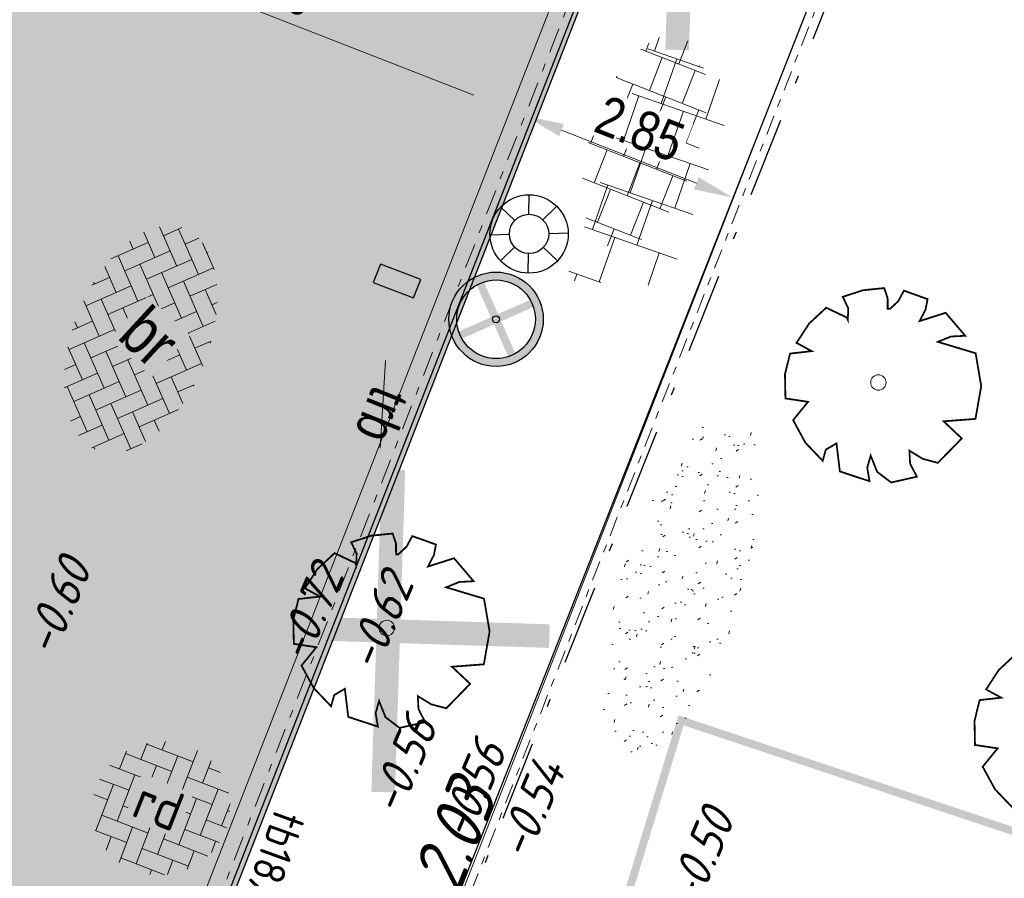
# Model space of a CAD drawing. Header units: metres. Extents: x 111546 to 149831, y 498798 to 507863.
# Tile 983 of 1056: x 111985 to 111998, y 501889 to 501899. Entities that reach past the tile are written whole.
import ezdxf
from ezdxf.enums import TextEntityAlignment as Align

# ---------------------------------------------------------------- set-up
doc = ezdxf.new("R2010")
doc.units = ezdxf.units.M
for name, pattern in [('DASHDOT', [25.4, 12.7, -6.35, 0, -6.35]), ('DASHDOT2', [12.7, 6.35, -3.175, 0, -3.175]), ('DASHED', [19.05, 12.7, -6.35]), ('VW-1-1_STREEP', [2, 1, -1])]:
    doc.linetypes.add(name, pattern=pattern)
for name, color, linetype in [('0-hoogte mv-bestaand', 253, 'Continuous'), ('0-werkgrens', 210, 'FENCELINE1'), ('2-bs-Streng regenwater', 252, 'DASHDOT'), ('2-bs-Streng regenwater  bobtot', 252, 'Continuous'), ('2-nw-streng-DWA beton', 20, 'DASHED'), ('3-NW-HV-316010+318010-Afwerken zandbed voor wegfundering en menggranulaat-opp', 20, 'Continuous'), ('3-nw-markering', 7, 'Continuous'), ('3-vw-band-ob 6x20', 30, 'Continuous'), ('3-vw-band-trb-13-15x25', 230, 'Continuous'), ('3-vw-lichtmast- ter (ver)plaatsen-verwijderen', 200, 'Continuous'), ('3-vw-tekst', 3, 'Continuous'), ('4-nw-boom tekst', 7, 'Continuous'), ('4-vw-kappen bomen', 20, 'Continuous'), ('6-OVL-nw-lichtmast', 7, 'Continuous'), ('6-OVL-nw-lichtmast nr', 2, 'Continuous'), ('Q26_BOOM', 252, 'Continuous')]:
    doc.layers.add(name, color=color, linetype=linetype)
for name, color, linetype, lineweight in [('3-nw-arcering-rijweg', 7, 'Continuous', 13), ('3-nw-arcering-trottoir', 2, 'Continuous', 15), ('3-nw-band-ob 10x20', 7, 'Continuous', 13), ('3-nw-band-ob 10x20-achterkant', 7, 'DASHDOT', 13), ('3-nw-band-trb18-20x20-achterkant-stelspecie', 103, 'DASHDOT2', 15), ('3-nw-band-trb18-20x20-voorkant-stelspecie', 103, 'Continuous', 15), ('3-nw-maatvoering', 181, 'Continuous', 15), ('3-nw-text-20-herinrichting', 7, 'Continuous', 15), ('3-vw-verharding', 3, 'Continuous', 15), ('4-nw-boom 1e grootte', 7, 'Continuous', 35), ('4-nw-gazon', 7, 'Continuous', 5), ('4-vw-te kappen bomen', 190, 'Continuous', 5)]:
    doc.layers.add(name, color=color, linetype=linetype, lineweight=lineweight)
doc.layers.add('3-nw-menggranulaat', color=7, linetype='Continuous', lineweight=13, true_color=0xebebeb)
doc.styles.get("Standard").update_dxf_attribs({"font": 'isocp-ie.shx'})
doc.styles.add('veysel', font='isocp-ie.shx', dxfattribs={"height": 0.1})
doc.styles.add('Zaanstad', font='ARIALN.TTF')
doc.styles.add('Zaanstad 1-200 1.8mm', font='ARIALN.TTF', dxfattribs={"height": 0.36})
doc.linetypes.add('FENCELINE1', pattern='A,6.35,-2.54,[133,ltypeshp.shx,S=2.54,R=0,X=-2.54,Y=0],-2.54,25.4', length=36.83)
doc.dimstyles.new('1-250', dxfattribs={"dimscale": 0.25, "dimtxt": 2, "dimasz": 2, "dimexe": 1, "dimexo": 1, "dimgap": 0.5, "dimtad": 1, "dimzin": 0, "dimdsep": 46, "dimtxsty": 'Zaanstad', "dimcen": 0, "dimclrd": 256, "dimclre": 256, "dimclrt": 256, "dimadec": 0, "dimazin": 0, "dimtfac": 1, "dimtofl": 0, "dimtmove": 0, "dimatfit": 3, "dimfxl": 1, "dimtfill": 1, "dimtolj": 1, "dimtzin": 0, "dimlwd": -1, "dimlwe": -1, "dimarcsym": 0})

# ---------------------------------------------------------------- blocks, each defined once
blk = doc.blocks.new('Q26')
at = {"linetype": 'Continuous', "lineweight": 20, "const_width": 0.0225}
blk.add_lwpolyline([(0.757, 0.516), (1.237, 0.371), (1.308, -0.046), (1.235, -0.463), (0.83, -0.494), (1.061, -0.711), (0.757, -1.022), (0.565, -0.971), (0.395, -0.867), (0.404, -1.032), (0.49, -1.198), (0.163, -1.271), (-0.015, -1.136), (-0.097, -0.929), (-0.141, -1.084), (-0.112, -1.255), (-0.489, -1.131), (-0.532, -0.774), (-0.668, -0.854), (-0.707, -0.996), (-0.927, -0.766), (-1.083, -0.479), (-0.894, -0.246), (-1.181, -0.203), (-1.187, 0.104), (-1.122, 0.367), (-0.847, 0.398), (-1.04, 0.503), (-0.879, 0.749), (-0.663, 0.95), (-0.402, 0.826), (-0.388, 0.795), (-0.382, 0.942), (-0.452, 1.088), (-0.194, 1.172), (0.076, 1.199), (0.118, 1.07), (0.119, 0.935), (0.148, 0.935), (0.252, 1.031), (0.325, 1.167), (0.626, 1.059), (0.6, 0.925), (0.525, 0.78), (0.856, 0.885), (1.105, 0.593), (0.924, 0.584)], close=True, dxfattribs=at)
at = {"linetype": 'Continuous', "lineweight": 20}
blk.add_circle((0.001, -0.001), 0.0983, dxfattribs=at)
blk = doc.blocks.new('Q21')
at = {"color": 0, "linetype": 'ByBlock', "lineweight": -2}
for p, q in [((-0.003, 0.25), (0.001, 0.5)), ((-0.181, 0.172), (-0.363, 0.343)), ((0.173, 0.18), (0.351, 0.353)), ((0.25, 0.008), (0.5, 0.015)), ((-0.25, -0.008), (-0.5, -0.015)), ((-0.186, -0.167), (-0.365, -0.341)), ((-0.01, -0.25), (-0.014, -0.5)), ((0.183, -0.171), (0.357, -0.336))]:
    blk.add_line(p, q, dxfattribs=at)
for radius in [0.498, 0.25]:
    blk.add_circle((0, 0), radius, dxfattribs=at)
blk = doc.blocks.new('*D338')
at = {"layer": '3-nw-maatvoering', "transparency": 16777216}
blk.add_line((111985.735, 501900.568), (111991.143, 501898.455), dxfattribs=at)
for points in [[(111985.766, 501900.646), (111985.705, 501900.491), (111985.27, 501900.75)], [(111991.173, 501898.533), (111991.113, 501898.378), (111991.609, 501898.273)]]:
    blk.add_solid(points, dxfattribs=at)
at = {"layer": 'Defpoints', "color": 0, "transparency": 16777216}
for p in [(111985.27, 501900.75), (111991.609, 501898.273), (111991.609, 501898.273)]:
    blk.add_point(p, dxfattribs=at)
at = {"layer": '3-nw-maatvoering', "transparency": 16777216, "insert": (111988.578, 501899.866), "char_height": 0.5, "attachment_point": 5, "rotation": 338.6563, "style": 'Zaanstad', "bg_fill": 3, "box_fill_scale": 1.1, "bg_fill_color": 256, "bg_fill_true_color": 13158600, "bg_fill_transparency": 0}
blk.add_mtext('\\A1;6.80', dxfattribs=at)
blk = doc.blocks.new('*D588')
at = {"layer": '3-nw-maatvoering', "transparency": 16777216}
blk.add_line((111992.257, 501898.01), (111993.972, 501897.335), dxfattribs=at)
for points in [[(111992.288, 501898.088), (111992.227, 501897.933), (111991.792, 501898.194)], [(111994.002, 501897.413), (111993.941, 501897.258), (111994.437, 501897.152)]]:
    blk.add_solid(points, dxfattribs=at)
at = {"layer": 'Defpoints', "color": 0, "transparency": 16777216}
for p in [(111991.792, 501898.194), (111994.437, 501897.152), (111994.437, 501897.152)]:
    blk.add_point(p, dxfattribs=at)
at = {"layer": '3-nw-maatvoering', "transparency": 16777216, "insert": (111993.254, 501898.027), "char_height": 0.5, "attachment_point": 5, "rotation": 338.507, "style": 'Zaanstad', "bg_fill": 3, "box_fill_scale": 1.1, "bg_fill_color": 256, "bg_fill_true_color": 13158600, "bg_fill_transparency": 0}
blk.add_mtext('\\A1;2.85', dxfattribs=at)
blk = doc.blocks.new('6-OVL-LM 6.0m')
at = {"linetype": 'ByBlock', "lineweight": -2}
h = blk.add_hatch(color=0, dxfattribs=at)
h.paths.add_polyline_path([(0, 0.6, 1), (0, -0.6, 1)])
h.paths.add_polyline_path([(0, -0.5, -1), (0, 0.5, -1)], flags=16)
h.paths.add_polyline_path([(0, -0.045, -1), (0, 0.045, -1)], flags=0)
blk.add_hatch(color=0, dxfattribs=at).paths.add_polyline_path([(1.625, -0.125), (1.625, 0.125), (1.075, 0.125), (1.075, -0.125)])
at = {"color": 0, "linetype": 'ByBlock', "lineweight": -2, "const_width": 0.1}
for points in [[(-0.354, 0.354), (0.354, -0.354)], [(-0.354, -0.354), (0.354, 0.354)], [(1.075, 0), (0.6, 0)]]:
    blk.add_lwpolyline(points, dxfattribs=at)
at = {"color": 0, "linetype": 'ByBlock', "lineweight": -2}
blk.add_lwpolyline([(1.075, -0.125), (1.625, -0.125), (1.625, 0.125), (1.075, 0.125)], close=True, dxfattribs=at)
for radius in [0.6, 0.5, 0.0451]:
    blk.add_circle((0, 0), radius, dxfattribs=at)
at = {"layer": '6-OVL-nw-lichtmast nr', "linetype": 'ByBlock', "lineweight": -2, "style": 'Zaanstad'}
blk.add_attdef('MAST', (1.861, 0.289), '', height=0.4, dxfattribs=at)
at = {"layer": '6-OVL-nw-lichtmast nr', "linetype": 'ByBlock', "lineweight": -2, "style": 'Zaanstad', "flags": 1}
blk.add_attdef('STRAAT', (1.861, -0.68), '', height=0.4, dxfattribs=at)
blk = doc.blocks.new('tgls')
at = {"linetype": 'Continuous'}
for p, q in [((-1.018, -0.663), (-1.018, 0.575)), ((-0.418, -0.668), (-0.418, 0.573)), ((0.182, -0.673), (0.182, 0.57)), ((0.782, -0.678), (0.782, 0.568)), ((-1.018, 0.329), (-1.552, 0.329)), ((0.182, 0.329), (-0.418, 0.329)), ((1.218, 0.329), (0.782, 0.329)), ((-1.618, 0.029), (-1.635, 0.029)), ((-1.618, -0.658), (-1.618, 0.09)), ((-0.418, 0.029), (-1.018, 0.029)), ((0.782, 0.029), (0.182, 0.029)), ((1.382, -0.682), (1.382, -0.248)), ((-1.018, -0.271), (-1.618, -0.271)), ((0.182, -0.271), (-0.418, -0.271)), ((1.382, -0.271), (0.782, -0.271)), ((-1.618, -0.571), (-1.803, -0.571)), ((-0.418, -0.571), (-1.018, -0.571)), ((0.782, -0.571), (0.182, -0.571)), ((1.473, -0.571), (1.382, -0.571))]:
    blk.add_line(p, q, dxfattribs=at)
blk = doc.blocks.new('3-verwijderen')
at = {"linetype": 'Continuous', "lineweight": 13}
blk.add_lwpolyline([(-0.66, 0.34), (0.399, 0.693)], dxfattribs=at)
at = {"linetype": 'Continuous', "lineweight": 13, "style": 'Zaanstad'}
blk.add_attdef('DIAMETER', text='', height=0.5, dxfattribs=at).set_placement((0, 0.56), align=Align.MIDDLE_CENTER)
blk = doc.blocks.new('4-boom 1e grootte')
at = {"layer": '4-nw-boom tekst', "style": 'Zaanstad'}
blk.add_attdef('BOOMSOORT', text='', height=0.9, dxfattribs=at).set_placement((2.842, 1.834), align=Align.BOTTOM_LEFT)

msp = doc.modelspace()

# ---------------------------------------------------------------- hatches: boundary and pattern name
at = {"layer": '3-nw-arcering-rijweg'}
h = msp.add_hatch(dxfattribs=at)
h.set_pattern_fill('AVH-BSS_KEIFORMAAT_ELLEBOOG', color=256, scale=2, angle=93.73247, pattern_type=2)
h.set_pattern_definition([(113.756, (111986.74966, 501897.16004), (-0.276803, 0.10761), [0.63, -0.21]), (23.756, (111986.36525, 501896.99084), (-0.276803, 0.10761), [0.63, -0.21])])
edge = h.paths.add_edge_path()
edge.add_ellipse((111986.9069, 501895.3526), major_axis=(-0.5538, -1.4092), ratio=0.5677801, start_angle=0, end_angle=360)
h = msp.add_hatch(dxfattribs=at)
h.set_pattern_fill('AVH-BSS_KEIFORMAAT_ELLEBOOG', color=256, scale=2, angle=90, pattern_type=2)
h.set_pattern_definition([(158.9606, (111969.6906, 501847.58595), (-0.2713922, -0.1206079), [0.63, -0.21]), (68.9606, (111969.53982, 501847.19395), (-0.2713922, -0.1206079), [0.63, -0.21])])
edge = h.paths.add_edge_path()
edge.add_ellipse((111987.1648, 501889.3938), major_axis=(0.8297, 0.3028), ratio=0.9556885, start_angle=0, end_angle=360)
at = {"layer": '3-nw-arcering-trottoir'}
h = msp.add_hatch(dxfattribs=at)
h.set_pattern_fill('AVH-TEGEL_300X300_HALFST', color=256, scale=1.5, angle=228.53613, style=0, pattern_type=2)
h.set_pattern_definition([(248.559613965, (530476.66877, 213348.28485), (0.04493980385, -0.50110419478), [0.45, -0.45]), (338.55961396, (530476.66877, 213348.28485), (0.16448983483, 0.41885927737), [])])
edge = h.paths.add_edge_path()
edge.add_ellipse((111993.3145, 501897.8645), major_axis=(-0.4588, -1.3297), ratio=0.488545, start_angle=0, end_angle=360)
at = {"layer": '4-nw-gazon', "ltscale": 0.1}
h = msp.add_hatch(dxfattribs=at)
h.set_pattern_fill('AGR-GRAS_GAZON', color=256, scale=0.25, angle=-113.13273, pattern_type=2)
h.set_pattern_definition([(241.78164, (112053.7784, 501793.2972), (0.2124434, -0.4326158), [0, -0.38, 0, -0.425, 0, -0.40625]), (211.78164, (112053.7784, 501793.2972), (-0.113171, -0.8250642), [0, -0.205, 0, -0.3425, 0, -0.13125]), (171.78164, (112054.0587, 501793.42363), (-0.7090806, -0.3214408), [0, -0.125, 0, -0.45, 0, -0.5875]), (161.78164, (112054.0587, 501793.4236), (-0.5948175, -0.5090546), [0, -0.0625, 0, -0.295, 0, -0.3375]), (255.28164, (112054.7489, 501792.69007), (0.2956015, -0.3487878), [0.0375, -0.523875]), (214.28164, (112053.96553, 501794.42654), (-0.0057321, -0.4571655), [0.0375, -0.523875])])
edge = h.paths.add_edge_path()
edge.add_ellipse((111993.7755, 501892.2039), major_axis=(-0.6872, -2.1913), ratio=0.3346445, start_angle=0, end_angle=360)

# ---------------------------------------------------------------- linework, layer by layer
at = {"layer": '2-bs-Streng regenwater', "ltscale": 0.08, "flags": 128}
msp.add_lwpolyline([(111990.726, 501887.288), (112008.374, 501931.62)], dxfattribs=at)
at = {"layer": '2-nw-streng-DWA beton', "ltscale": 0.1, "const_width": 0.1}
msp.add_lwpolyline([(111992.0143, 501909.52), (111969.8458, 501851.5767)], dxfattribs=at)

# ---------------------------------------------------------------- block references
at = {"layer": '3-vw-lichtmast- ter (ver)plaatsen-verwijderen'}
msp.add_blockref('Q21', (111991.845, 501896.691), dxfattribs=at)
at = {"layer": '3-vw-tekst', "rotation": 248.1183571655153}
msp.add_blockref('3-verwijderen', (111989.4571, 501894.5989), dxfattribs=at).add_auto_attribs({'DIAMETER': 'trb'})
at = {"layer": '4-vw-te kappen bomen'}
msp.add_blockref('Q26', (111990.035, 501891.685), dxfattribs=at)
at = {"layer": '6-OVL-nw-lichtmast', "ltscale": 0.05, "rotation": 158.8692048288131}
msp.add_blockref('6-OVL-LM 6.0m', (111991.4251, 501895.6068), dxfattribs=at)
at = {"layer": 'Q26_BOOM'}
for p in [(111996.285, 501894.804), (111998.695, 501890.4)]:
    msp.add_blockref('Q26', p, dxfattribs=at)

# ---------------------------------------------------------------- texts
at = {"layer": '0-hoogte mv-bestaand', "style": 'veysel', "oblique": 15}
for s, p in [('-0.60', (111986.0485, 501891.8672)), ('-0.72', (111989.2634, 501891.7825)), ('-0.62', (111990.1487, 501891.6749)), ('-0.56', (111990.4444, 501889.8544)), ('-0.56', (111991.3232, 501889.5409)), ('-0.54', (111992.0713, 501889.2928)), ('-0.50', (111994.2245, 501888.6835))]:
    msp.add_text(s, height=0.45, rotation=67, dxfattribs=at).set_placement(p, align=Align.CENTER)
at = {"layer": '2-bs-Streng regenwater  bobtot', "oblique": 15}
msp.add_text('-2.03', height=0.65, rotation=68.29316, dxfattribs=at).set_placement((111990.9723, 501887.8326), align=Align.BOTTOM_LEFT)

# ---------------------------------------------------------------- next in the draw order: dimensions: what is measured, and where the dimension line sits
at = {"layer": '3-nw-maatvoering'}
dim = msp.add_aligned_dim(p1=(111985.2697, 501900.7504), p2=(111991.6086, 501898.2734), distance=0, text='6.80', dimstyle='1-250', dxfattribs=at)
dim.commit()
dim.dimension.update_dxf_attribs({"geometry": '*D338', "text_midpoint": (111988.5775, 501899.8661)})

# ---------------------------------------------------------------- next in the draw order: linework, layer by layer
at = {"layer": '3-nw-band-ob 10x20'}
msp.add_lwpolyline([(111994.7921, 501883.1058), (111993.2958, 501883.1389, -0.5209917), (111990.5679, 501887.2301), (112002.2967, 501917.2453), (112005.8526, 501926.8868, -0.4351589), (112008.5524, 501928.0174), (112011.1755, 501926.838)], format="xyb", dxfattribs=at)
at = {"layer": '3-nw-band-ob 10x20-achterkant', "ltscale": 0.02}
msp.add_lwpolyline([(111994.7943, 501883.2058), (111993.298, 501883.2389, -0.5209917), (111990.661, 501887.1937), (112002.3902, 501917.2098), (112005.9464, 501926.8522, -0.4351589), (112008.5113, 501927.9262), (112011.1047, 501926.7546)], format="xyb", dxfattribs=at)
at = {"layer": '3-nw-markering', "linetype": 'VW-1-1_STREEP', "const_width": 0.1, "flags": 128}
for points in [[(111882.0384, 501668.4378), (111883.7075, 501670.4257, 0.1024983), (111950.1397, 501793.7265), (111961.8731, 501833.0593, -0.0206559), (111968.5282, 501852.4124), (111994.9588, 501920.0509), (112008.7605, 501957.4729)], [(111884.2225, 501666.6038), (111885.8705, 501668.6474, 0.1025141), (111952.817, 501792.8935), (111964.5504, 501832.2264, -0.0206559), (111971.1358, 501851.3764), (111997.5754, 501919.0382), (112011.3989, 501956.5192)]]:
    msp.add_lwpolyline(points, format="xyb", dxfattribs=at)
at = {"layer": '4-vw-kappen bomen', "const_width": 0.3}
msp.add_lwpolyline([(111993.858, 501903.1272), (111993.7276, 501899.0306), (111993.7928, 501901.0789), (111991.7445, 501901.1441), (111995.8411, 501901.0137)], dxfattribs=at)

# ---------------------------------------------------------------- next in the draw order: texts
at = {"layer": '3-nw-text-20-herinrichting', "ltscale": 0.05, "insert": (111987.1374, 501889.4271), "char_height": 0.5, "attachment_point": 5, "rotation": 338.47896, "style": 'veysel', "bg_fill": 3, "box_fill_scale": 1.1, "bg_fill_color": 256, "bg_fill_true_color": 13158600, "bg_fill_transparency": 0}
msp.add_mtext('\\A1;rd', dxfattribs=at)

# ---------------------------------------------------------------- next in the draw order: dimensions: what is measured, and where the dimension line sits
at = {"layer": '3-nw-maatvoering'}
dim = msp.add_aligned_dim(p1=(111991.7921, 501898.1936), p2=(111994.4369, 501897.1521), distance=0, text='2.85', dimstyle='1-250', dxfattribs=at)
dim.commit()
dim.dimension.update_dxf_attribs({"geometry": '*D588', "text_midpoint": (111993.2538, 501898.0267)})

# ---------------------------------------------------------------- next in the draw order: linework, layer by layer
at = {"layer": '0-werkgrens', "ltscale": 0.1, "const_width": 0.1}
msp.add_lwpolyline([(112003.4335, 501916.0308), (112000.4033, 501906.3211), (112005.3892, 501902.2465), (112010.0441, 501897.0953), (112008.8427, 501889.2294), (111998.0808, 501889.0741), (111993.7768, 501890.51), (111991.7989, 501884.0407), (111996.165, 501883.5487), (111995.7847, 501880.3557), (111992.6193, 501880.5525), (111991.8266, 501875.372), (112001.7684, 501875.0241), (112001.7416, 501871.5871), (112015.0771, 501871.458), (112015.0771, 501871.458), (112014.9536, 501867.4706), (112005.053, 501867.633), (112002.0915, 501797.6945), (111992.3838, 501798.0092), (111992.6597, 501794.264)], dxfattribs=at)
at = {"layer": '3-NW-HV-316010+318010-Afwerken zandbed voor wegfundering en menggranulaat-opp'}
msp.add_lwpolyline([(111955.069, 501792.2218), (111966.8024, 501831.5546, -0.0206559), (111973.3246, 501850.5211), (111996.8969, 501910.8449), (111999.7725, 501918.2039), (112014.2094, 501957.3484), (112017.327, 501965.8015), (112023.9953, 501969.4553)], format="xyb", dxfattribs=at)
at = {"layer": '3-vw-band-ob 6x20', "ltscale": 0.05}
msp.add_lwpolyline([(112003.717, 501921.239), (111996.058, 501901.268), (111990.428, 501886.974)], dxfattribs=at)
at = {"layer": '3-vw-band-trb-13-15x25', "ltscale": 0.1}
msp.add_line((111987.295, 501886.456), (111994.131, 501903.908), dxfattribs=at)

# ---------------------------------------------------------------- next in the draw order: block references
at = {"layer": '3-vw-verharding', "rotation": 250.8358486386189}
msp.add_blockref('tgls', (111993.4462, 501897.2978), dxfattribs=at)
at = {"layer": '4-nw-boom 1e grootte'}
ref = msp.add_blockref('4-boom 1e grootte', (111972.3846, 501897.5975), dxfattribs=dict(at, rotation=317.4143730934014))
ref.add_attrib('BOOMSOORT', '1e orde Iep; Plataan; Platanus x hispanica Huissen', dxfattribs={"layer": '4-nw-boom tekst', "height": 0.9, "rotation": 317.41437, "style": 'Zaanstad'}).set_placement((111965.4131, 501897.9724), align=Align.BOTTOM_LEFT)

# ---------------------------------------------------------------- next in the draw order: texts
at = {"layer": '3-nw-text-20-herinrichting', "ltscale": 0.05, "insert": (111987.0195, 501895.3821), "char_height": 0.6, "attachment_point": 5, "rotation": 317.41437, "style": 'Zaanstad 1-200 1.8mm', "bg_fill": 3, "box_fill_scale": 1.1, "bg_fill_color": 256, "bg_fill_true_color": 13158600, "bg_fill_transparency": 0}
msp.add_mtext('\\A1;br', dxfattribs=at)
at = {"layer": '3-nw-text-20-herinrichting', "color": 0, "insert": (111988.5893, 501889.4082), "char_height": 0.408319, "attachment_point": 7, "rotation": 250.09801, "style": 'veysel', "bg_fill": 3, "box_fill_scale": 1.1, "bg_fill_color": 256, "bg_fill_true_color": 13158600, "bg_fill_transparency": 0}
msp.add_mtext('\\A1;{\\C256;tb18/20;s}', dxfattribs=at)

# ---------------------------------------------------------------- next in the draw order: hatches: boundary and pattern name
at = {"layer": '3-nw-menggranulaat', "ltscale": 0.02}
h = msp.add_hatch(color=256, dxfattribs=at)
h.dxf.hatch_style = 1
edge = h.paths.add_edge_path(flags=17)
edge.add_line((111945.4205, 501891.0356), (111945.6729, 501890.794))
edge.add_line((111945.6729, 501890.794), (111945.6874, 501890.807))
edge.add_line((111945.6874, 501890.807), (111945.7046, 501890.8177))
edge.add_line((111945.7046, 501890.8177), (111945.7238, 501890.8259))
edge.add_line((111945.7238, 501890.8259), (111945.7445, 501890.8318))
edge.add_line((111945.7445, 501890.8318), (111945.7662, 501890.8351))
edge.add_line((111945.7662, 501890.8351), (111945.7883, 501890.836))
edge.add_line((111945.7883, 501890.836), (111945.8102, 501890.8344))
edge.add_line((111945.8102, 501890.8344), (111945.8314, 501890.8303))
edge.add_line((111945.8314, 501890.8303), (111945.8513, 501890.8237))
edge.add_line((111945.8513, 501890.8237), (111945.8693, 501890.8145))
edge.add_line((111945.8693, 501890.8145), (111945.8849, 501890.8028))
edge.add_arc((111943.4234, 501888.1077), 3.65, -30.75903, 47.59341, ccw=False)
edge.add_line((111946.56, 501886.241), (111946.396, 501885.9655))
edge.add_line((111946.396, 501885.9655), (111953.9762, 501881.4542))
edge.add_line((111953.9762, 501881.4542), (111958.2826, 501888.69))
edge.add_line((111958.2826, 501888.69), (111956.8741, 501889.9773))
edge.add_line((111956.8741, 501889.9773), (111951.4568, 501894.3664))
edge.add_line((111951.4568, 501894.3664), (111933.3048, 501910.9454))
edge.add_arc((111934.4175, 501912.1637), 1.65, 137.59341, 227.59341, ccw=False)
edge.add_line((111933.1992, 501913.2764), (111952.7546, 501934.6874))
edge.add_line((111952.7546, 501934.6874), (111952.7652, 501934.6999))
edge.add_line((111952.7652, 501934.6999), (111952.7884, 501934.7244))
edge.add_line((111952.7884, 501934.7244), (111958.8189, 501941.3271))
edge.add_arc((111962.9907, 501937.5168), 5.65, 65.58791, 137.59341, ccw=False)
edge.add_line((111965.3258, 501942.6617), (111990.2953, 501931.3286))
edge.add_line((111990.2953, 501931.3286), (111992.5123, 501928.7742))
edge.add_line((111992.5123, 501928.7742), (111996.2832, 501938.3855))
edge.add_line((111996.2832, 501938.3855), (111993.0828, 501937.6602))
edge.add_line((111993.0828, 501937.6602), (111947.8566, 501958.1872))
edge.add_line((111947.8566, 501958.1872), (111944.1829, 501950.2846))
edge.add_line((111944.1829, 501950.2846), (111946.0273, 501949.4554))
edge.add_arc((111943.3152, 501943.3934), 6.641, -41.72574, 65.89655, ccw=False)
edge.add_line((111948.2716, 501938.9734), (111948.2104, 501938.9056))
edge.add_line((111948.2104, 501938.9056), (111948.1767, 501938.8686))
edge.add_line((111948.1767, 501938.8686), (111919.7385, 501908.7564))
edge.add_line((111919.7385, 501908.7564), (111924.5965, 501904.3126))
edge.add_line((111924.5965, 501904.3126), (111926.7841, 501906.8548))
edge.add_line((111926.7841, 501906.8548), (111926.8718, 501906.9396))
edge.add_arc((111927.9845, 501905.4644), 1.8478, 39.9448, 127.02577, ccw=False)
edge.add_line((111929.4011, 501906.6508), (111929.3935, 501906.5287))
edge.add_line((111929.3935, 501906.5287), (111929.4066, 501906.5141))
edge.add_line((111929.4066, 501906.5141), (111929.4175, 501906.497))
edge.add_line((111929.4175, 501906.497), (111929.426, 501906.4777))
edge.add_line((111929.426, 501906.4777), (111929.4321, 501906.4569))
edge.add_line((111929.4321, 501906.4569), (111929.4359, 501906.4352))
edge.add_line((111929.4359, 501906.4352), (111929.4371, 501906.4131))
edge.add_line((111929.4371, 501906.4131), (111929.4359, 501906.3911))
edge.add_line((111929.4359, 501906.3911), (111929.4321, 501906.3699))
edge.add_line((111929.4321, 501906.3699), (111929.4257, 501906.35))
edge.add_line((111929.4257, 501906.35), (111929.4167, 501906.3319))
edge.add_line((111929.4167, 501906.3319), (111929.338, 501906.2428))
edge.add_line((111929.338, 501906.2428), (111945.4205, 501891.0356))
edge = h.paths.add_edge_path()
edge.add_line((111939.0689, 501884.2217), (111923.2649, 501898.6751))
edge.add_line((111923.2649, 501898.6751), (111923.0035, 501899.3073))
edge.add_line((111923.0035, 501899.3073), (111922.989, 501899.2943))
edge.add_line((111922.989, 501899.2943), (111922.9719, 501899.2837))
edge.add_line((111922.9719, 501899.2837), (111922.9527, 501899.2756))
edge.add_line((111922.9527, 501899.2756), (111922.932, 501899.2699))
edge.add_line((111922.932, 501899.2699), (111922.9104, 501899.2666))
edge.add_line((111922.9104, 501899.2666), (111922.8883, 501899.2659))
edge.add_line((111922.8883, 501899.2659), (111922.8665, 501899.2676))
edge.add_line((111922.8665, 501899.2676), (111922.8453, 501899.2718))
edge.add_line((111922.8453, 501899.2718), (111922.8254, 501899.2785))
edge.add_line((111922.8254, 501899.2785), (111922.8074, 501899.2877))
edge.add_line((111922.8074, 501899.2877), (111922.7918, 501899.2994))
edge.add_line((111922.7918, 501899.2994), (111922.7244, 501899.361))
edge.add_arc((111923.7904, 501900.8134), 1.8016, 142.46827, 233.72181, ccw=False)
edge.add_line((111922.3617, 501901.9109), (111924.5902, 501904.3072))
edge.add_line((111924.5902, 501904.3072), (111919.7344, 501908.7519))
edge.add_line((111919.7344, 501908.7519), (111909.1625, 501897.0827))
edge.add_line((111909.1625, 501897.0827), (111913.8523, 501892.7753))
edge.add_line((111913.8523, 501892.7753), (111915.8761, 501894.9148))
edge.add_arc((111917.0874, 501893.8799), 1.5932, 61.0323, 139.48943, ccw=False)
edge.add_line((111917.8591, 501895.2738), (111918.9555, 501894.4073))
edge.add_line((111918.9555, 501894.4073), (111918.9686, 501894.3928))
edge.add_line((111918.9686, 501894.3928), (111918.9794, 501894.3756))
edge.add_line((111918.9794, 501894.3756), (111918.9879, 501894.3564))
edge.add_line((111918.9879, 501894.3564), (111918.9939, 501894.3357))
edge.add_line((111918.9939, 501894.3357), (111918.9976, 501894.314))
edge.add_line((111918.9976, 501894.314), (111918.9988, 501894.2919))
edge.add_line((111918.9988, 501894.2919), (111918.9974, 501894.27))
edge.add_line((111918.9974, 501894.27), (111918.9936, 501894.2488))
edge.add_line((111918.9936, 501894.2488), (111918.9871, 501894.2289))
edge.add_line((111918.9871, 501894.2289), (111918.9781, 501894.2108))
edge.add_line((111918.9781, 501894.2108), (111918.9664, 501894.1952))
edge.add_line((111918.9664, 501894.1952), (111937.2225, 501877.2639))
edge.add_line((111937.2225, 501877.2639), (111937.3506, 501877.4043))
edge.add_line((111937.3506, 501877.4043), (111937.3651, 501877.4173))
edge.add_line((111937.3651, 501877.4173), (111937.3822, 501877.4279))
edge.add_line((111937.3822, 501877.4279), (111937.4014, 501877.4361))
edge.add_line((111937.4014, 501877.4361), (111937.4221, 501877.4419))
edge.add_line((111937.4221, 501877.4419), (111937.4437, 501877.4452))
edge.add_line((111937.4437, 501877.4452), (111937.4658, 501877.446))
edge.add_line((111937.4658, 501877.446), (111937.4876, 501877.4444))
edge.add_line((111937.4876, 501877.4444), (111937.5088, 501877.4403))
edge.add_line((111937.5088, 501877.4403), (111937.5286, 501877.4336))
edge.add_line((111937.5286, 501877.4336), (111937.5466, 501877.4245))
edge.add_line((111937.5466, 501877.4245), (111937.5622, 501877.4128))
edge.add_line((111937.5622, 501877.4128), (111938.7544, 501876.3239))
edge.add_arc((111936.2929, 501873.6289), 3.65, -30.75903, 47.59341, ccw=False)
edge.add_line((111939.4294, 501871.7622), (111938.385, 501870.0074))
edge.add_arc((111935.2485, 501871.8741), 3.65, 245.34011, 329.24097, ccw=False)
edge.add_line((111933.7256, 501868.557), (111929.0206, 501864.0685))
edge.add_arc((111924.456, 501860.7388), 5.65, -42.41791, 36.11015, ccw=False)
edge.add_line((111928.6271, 501856.9276), (111889.9448, 501814.5917))
edge.add_line((111889.9448, 501814.5917), (111889.9191, 501814.5632))
edge.add_line((111889.9191, 501814.5632), (111886.2337, 501810.5301))
edge.add_arc((111888.7069, 501808.2704), 3.35, 137.58209, 197.54111)
edge.add_line((111885.5126, 501807.2607), (111890.1896, 501792.4643))
edge.add_arc((111884.8023, 501790.7615), 5.65, -42.58489, 17.54111, ccw=False)
edge.add_line((111888.9623, 501786.9382), (111860.4469, 501755.9116))
edge.add_line((111860.4469, 501755.9116), (111859.2031, 501754.8538))
edge.add_arc((111856.663, 501757.1884), 3.45, 227.41511, 317.41511, ccw=False)
edge.add_line((111854.3284, 501754.6482), (111853.4568, 501755.1777))
edge.add_line((111853.4568, 501755.1777), (111841.6617, 501766.0181))
edge.add_line((111841.6617, 501766.0181), (111839.7535, 501767.7719))
edge.add_line((111839.7535, 501767.7719), (111835.8964, 501763.5751))
edge.add_line((111835.8964, 501763.5751), (111836.3161, 501763.1893))
edge.add_line((111836.3161, 501763.1893), (111876.9192, 501725.8727))
edge.add_line((111876.9192, 501725.8727), (111896.1196, 501708.2263))
edge.add_line((111896.1196, 501708.2263), (111899.9767, 501712.4231))
edge.add_line((111899.9767, 501712.4231), (111865.4492, 501744.1559))
edge.add_line((111865.4492, 501744.1559), (111865.3726, 501744.498))
edge.add_arc((111868.3838, 501747.7744), 4.45, 137.6472, 227.41511, ccw=False)
edge.add_line((111865.0952, 501750.7724), (111898.3784, 501787.2824))
edge.add_arc((111895.9027, 501789.5392), 3.35, 317.64716, 383.53609)
edge.add_line((111898.974, 501790.877), (111897.9326, 501793.2678))
edge.add_line((111897.9326, 501793.2678), (111893.2508, 501804.0168))
edge.add_arc((111897.6973, 501805.9535), 4.85, 137.58209, 203.53609, ccw=False)
edge.add_line((111894.1169, 501809.225), (111896.1368, 501811.4357))
edge.add_line((111896.1368, 501811.4357), (111933.9229, 501852.7908))
edge.add_arc((111938.094, 501848.9797), 5.65, 58.6164, 137.58209, ccw=False)
edge.add_line((111941.0363, 501853.8031), (111953.1191, 501846.4325))
edge.add_line((111953.1191, 501846.4325), (111956.6082, 501852.1523))
edge.add_line((111956.6082, 501852.1523), (111946.6541, 501858.2243))
edge.add_arc((111949.5965, 501863.0477), 5.65, 149.24097, 238.6164, ccw=False)
edge.add_line((111944.7413, 501865.9373), (111953.9493, 501881.412))
edge.add_line((111953.9493, 501881.412), (111946.3755, 501885.9311))
edge.add_line((111946.3755, 501885.9311), (111945.5156, 501884.4862))
edge.add_arc((111942.3791, 501886.3529), 3.65, 227.59341, 329.24097, ccw=False)
edge.add_line((111939.9176, 501883.6579), (111939.889, 501883.6834))
edge.add_line((111939.889, 501883.6834), (111939.8577, 501883.7108))
edge.add_line((111939.8577, 501883.7108), (111939.7902, 501883.77))
edge.add_line((111939.7902, 501883.77), (111939.7218, 501883.8337))
edge.add_line((111939.7218, 501883.8337), (111939.6895, 501883.8666))
edge.add_line((111939.6895, 501883.8666), (111939.6596, 501883.8999))
edge.add_line((111939.6596, 501883.8999), (111939.6328, 501883.9333))
edge.add_line((111939.6328, 501883.9333), (111939.6101, 501883.9666))
edge.add_line((111939.6101, 501883.9666), (111939.5924, 501883.9996))
edge.add_line((111939.5924, 501883.9996), (111939.5804, 501884.032))
edge.add_line((111939.5804, 501884.032), (111939.5751, 501884.0637))
edge.add_line((111939.5751, 501884.0637), (111939.5772, 501884.0942))
edge.add_line((111939.5772, 501884.0942), (111939.5814, 501884.109))
edge.add_line((111939.5814, 501884.109), (111939.5877, 501884.1235))
edge.add_line((111939.5877, 501884.1235), (111939.5963, 501884.1376))
edge.add_line((111939.5963, 501884.1376), (111939.3596, 501884.0053))
edge.add_line((111939.3596, 501884.0053), (111939.0689, 501884.2217))
edge = h.paths.add_edge_path(flags=17)
edge.add_line((111933.0577, 501869.1111), (111912.895, 501887.549))
edge.add_line((111912.895, 501887.549), (111912.8805, 501887.5359))
edge.add_line((111912.8805, 501887.5359), (111912.8633, 501887.5253))
edge.add_line((111912.8633, 501887.5253), (111912.8441, 501887.517))
edge.add_line((111912.8441, 501887.517), (111912.8234, 501887.5112))
edge.add_line((111912.8234, 501887.5112), (111912.8017, 501887.5079))
edge.add_line((111912.8017, 501887.5079), (111912.7796, 501887.507))
edge.add_line((111912.7796, 501887.507), (111912.7577, 501887.5086))
edge.add_line((111912.7577, 501887.5086), (111912.7366, 501887.5127))
edge.add_line((111912.7366, 501887.5127), (111912.7167, 501887.5193))
edge.add_line((111912.7167, 501887.5193), (111912.6986, 501887.5285))
edge.add_line((111912.6986, 501887.5285), (111912.683, 501887.5402))
edge.add_line((111912.683, 501887.5402), (111912.2714, 501887.9162))
edge.add_arc((111913.4223, 501889.4072), 1.8836, 145.26236, 232.33447, ccw=False)
edge.add_line((111911.8745, 501890.4805), (111913.8494, 501892.7722))
edge.add_line((111913.8494, 501892.7722), (111909.1549, 501897.0744))
edge.add_line((111909.1549, 501897.0744), (111901.8785, 501889.0129))
edge.add_line((111901.8785, 501889.0129), (111928.2662, 501864.9107))
edge.add_arc((111924.456, 501860.7388), 5.65, 37.7584, 47.59468, ccw=False)
edge.add_line((111928.9229, 501864.1984), (111933.6754, 501868.5805))
edge.add_arc((111935.2485, 501871.8741), 3.65, 233.53134, 244.47053, ccw=False)
edge.add_line((111933.079, 501868.9388), (111933.0701, 501868.9465))
edge.add_line((111933.0701, 501868.9465), (111933.0624, 501868.9556))
edge.add_line((111933.0624, 501868.9556), (111933.0558, 501868.9659))
edge.add_line((111933.0558, 501868.9659), (111933.0502, 501868.9772))
edge.add_line((111933.0502, 501868.9772), (111933.0458, 501868.9893))
edge.add_line((111933.0458, 501868.9893), (111933.0424, 501869.0021))
edge.add_line((111933.0424, 501869.0021), (111933.039, 501869.0288))
edge.add_line((111933.039, 501869.0288), (111933.0399, 501869.056))
edge.add_line((111933.0399, 501869.056), (111933.0451, 501869.0822))
edge.add_line((111933.0451, 501869.0822), (111933.0493, 501869.0944))
edge.add_line((111933.0493, 501869.0944), (111933.0545, 501869.1059))
edge.add_line((111933.0545, 501869.1059), (111933.0608, 501869.1163))
edge.add_line((111933.0608, 501869.1163), (111933.0682, 501869.1256))
edge.add_line((111933.0682, 501869.1256), (111933.0577, 501869.1111))
edge = h.paths.add_edge_path()
edge.add_line((111992.5179, 501928.7676), (111994.7292, 501926.2197))
edge.add_line((111994.7292, 501926.2197), (111992.7618, 501920.8852))
edge.add_line((111992.7618, 501920.8852), (111990.9535, 501916.2577))
edge.add_line((111990.9535, 501916.2577), (111987.3966, 501907.1552))
edge.add_line((111987.3966, 501907.1552), (111984.5685, 501905.9622))
edge.add_line((111984.5685, 501905.9622), (111979.6175, 501893.2924))
edge.add_line((111979.6175, 501893.2924), (111980.8658, 501890.4421))
edge.add_line((111980.8658, 501890.4421), (111966.3394, 501853.2677))
edge.add_arc((112199.3326, 501762.2227), 250.15, 158.656294, 158.959504)
edge.add_line((111965.8609, 501852.0335), (111958.2211, 501851.1683))
edge.add_line((111958.2211, 501851.1683), (111956.6509, 501852.1262))
edge.add_line((111956.6509, 501852.1262), (111953.1617, 501846.4064))
edge.add_line((111953.1617, 501846.4064), (111954.801, 501845.4065))
edge.add_line((111954.801, 501845.4065), (111961.2929, 501839.1012))
edge.add_arc((112172.9168, 501770.2756), 222.5345, 161.984141, 163.432257)
edge.add_line((111959.6211, 501833.7311), (111947.8873, 501794.3967))
edge.add_arc((111619.3818, 501892.3933), 342.8107, 334.016078, 343.389614, ccw=False)
edge.add_line((111927.5402, 501742.2014), (111914.6403, 501718.2034))
edge.add_arc((111619.3446, 501892.406), 342.85, 327.803063, 329.462534, ccw=False)
edge.add_line((111909.4717, 501709.7249), (111902.159, 501710.4174))
edge.add_line((111902.159, 501710.4174), (111900.0135, 501712.3893))
edge.add_line((111900.0135, 501712.3893), (111896.1564, 501708.1925))
edge.add_line((111896.1564, 501708.1925), (111898.3692, 501706.1588))
edge.add_line((111898.3692, 501706.1588), (111901.9376, 501698.2777))
edge.add_arc((111620.0913, 501891.8095), 341.8946, 319.976566, 325.524268, ccw=False)
edge.add_line((111881.9079, 501671.9368), (111875.8132, 501664.6874))
edge.add_line((111875.8132, 501664.6874), (111881.8015, 501659.8582))
edge.add_line((111881.8015, 501659.8582), (111887.6852, 501667.154))
edge.add_arc((111619.6416, 501892.2362), 350.0133, 319.979072, 330.881819)
edge.add_line((111925.4195, 501721.9153), (111934.2415, 501738.8209))
edge.add_arc((111619.6416, 501892.2362), 350.0133, 334.00373, 336.636623)
edge.add_line((111940.9568, 501753.4345), (111946.615, 501767.3333))
edge.add_arc((111619.5305, 501892.3164), 350.15, 339.087525, 343.389614)
edge.add_line((111955.069, 501792.2218), (111966.8024, 501831.5546))
edge.add_arc((112199.5184, 501762.133), 242.85, 158.656294, 163.389614, ccw=False)
edge.add_line((111973.3246, 501850.5211), (111996.8969, 501910.8449))
edge.add_line((111996.8969, 501910.8449), (111999.7725, 501918.2039))
edge.add_line((111999.7725, 501918.2039), (112014.2094, 501957.3484))
edge.add_line((112014.2094, 501957.3484), (112017.327, 501965.8015))
edge.add_line((112017.327, 501965.8015), (112023.9953, 501969.4553))
edge.add_line((112023.9953, 501969.4553), (112025.9918, 501974.4606))
edge.add_line((112025.9918, 501974.4606), (112023.5855, 501976.2269))
edge.add_line((112023.5855, 501976.2269), (112024.3517, 501978.5545))
edge.add_line((112024.3517, 501978.5545), (112022.3088, 501979.3064))
edge.add_line((112022.3088, 501979.3064), (112022.8152, 501980.6823))
edge.add_line((112022.8152, 501980.6823), (112015.7803, 501983.2979))
edge.add_line((112015.7803, 501983.2979), (112012.7309, 501975.0297))
edge.add_line((112012.7309, 501975.0297), (111999.4836, 501939.1108))
edge.add_line((111999.4836, 501939.1108), (111996.2923, 501938.3876))
edge.add_line((111996.2923, 501938.3876), (111992.5179, 501928.7676))
edge = h.paths.add_edge_path()
edge.add_line((112022.6664, 501569.4539), (112021.9525, 501567.8914))
edge.add_arc((112022.5437, 501567.6213), 0.65, 155.44535, 245.26702)
edge.add_line((112022.2718, 501567.0309), (112030.4099, 501563.2821))
edge.add_arc((112030.6818, 501563.8725), 0.65, 245.26702, 335.61275)
edge.add_line((112031.2738, 501563.6041), (112031.7526, 501564.6357))
edge.add_line((112031.7526, 501564.6357), (112037.7391, 501577.621))
edge.add_line((112037.7391, 501577.621), (112039.5258, 501581.518))
edge.add_line((112039.5258, 501581.518), (112043.4029, 501579.7321))
edge.add_line((112043.4029, 501579.7321), (112042.2053, 501577.1324))
edge.add_arc((112042.7957, 501576.8604), 0.65, 155.26702, 244.8963)
edge.add_line((112042.5199, 501576.2718), (112043.6841, 501575.7264))
edge.add_line((112043.6841, 501575.7264), (112037.3742, 501562.0284))
edge.add_line((112037.3742, 501562.0284), (112036.9034, 501561.0065))
edge.add_arc((112037.4938, 501560.7346), 0.65, 155.26702, 245.26702)
edge.add_line((112037.2219, 501560.1442), (112070.2963, 501544.9086))
edge.add_line((112070.2963, 501544.9086), (112090.0758, 501535.7972))
edge.add_line((112090.0758, 501535.7972), (112106.9799, 501528.0104))
edge.add_line((112106.9799, 501528.0104), (112102.6804, 501518.6766))
edge.add_line((112102.6804, 501518.6766), (112096.6219, 501521.4671))
edge.add_line((112096.6219, 501521.4671), (112098.0341, 501524.5333))
edge.add_line((112098.0341, 501524.5333), (112072.1423, 501536.474))
edge.add_line((112072.1423, 501536.474), (112068.2561, 501528.0329))
edge.add_line((112068.2561, 501528.0329), (112094.1523, 501516.1055))
edge.add_line((112094.1523, 501516.1055), (112096.6009, 501521.4217))
edge.add_line((112096.6009, 501521.4217), (112102.6595, 501518.6312))
edge.add_line((112102.6595, 501518.6312), (112097.7794, 501508.0373))
edge.add_line((112097.7794, 501508.0373), (112065.7267, 501522.8023))
edge.add_line((112065.7267, 501522.8023), (112072.124, 501536.69))
edge.add_line((112072.124, 501536.69), (112023.5558, 501559.0627))
edge.add_arc((112021.6103, 501554.8393), 4.65, 65.26702, 155.26702)
edge.add_line((112017.3868, 501556.7848), (112004.8207, 501529.5055))
edge.add_line((112004.8207, 501529.5055), (111991.5629, 501500.7245))
edge.add_line((111991.5629, 501500.7245), (111991.191, 501493.9811))
edge.add_line((111991.191, 501493.9811), (111981.4392, 501500.8561))
edge.add_line((111981.4392, 501500.8561), (111985.3353, 501503.2189))
edge.add_line((111985.3353, 501503.2189), (111995.4999, 501525.2871))
edge.add_line((111995.4999, 501525.2871), (112013.4446, 501564.2406))
edge.add_line((112013.4446, 501564.2406), (112022.0681, 501582.9609))
edge.add_line((112022.0681, 501582.9609), (112027.6993, 501580.3669))
edge.add_line((112027.6993, 501580.3669), (112027.4871, 501579.9062))
edge.add_line((112027.4871, 501579.9062), (112022.6664, 501569.4539))

# ---------------------------------------------------------------- next in the draw order: linework, layer by layer
at = {"layer": '3-nw-band-trb18-20x20-achterkant-stelspecie', "ltscale": 0.05}
msp.add_lwpolyline([(111986.49, 501884.6249), (111996.7571, 501910.8995)], dxfattribs=at)
at = {"layer": '3-nw-band-trb18-20x20-voorkant-stelspecie'}
msp.add_lwpolyline([(111986.3037, 501884.6977), (111996.5709, 501910.9723)], dxfattribs=at)
at = {"layer": '4-vw-kappen bomen', "const_width": 0.3}
msp.add_lwpolyline([(111990.1206, 501893.6938), (111989.9902, 501889.5972), (111990.0554, 501891.6455), (111988.0071, 501891.7107), (111992.1037, 501891.5803)], dxfattribs=at)

doc.saveas('drawing.dxf')
